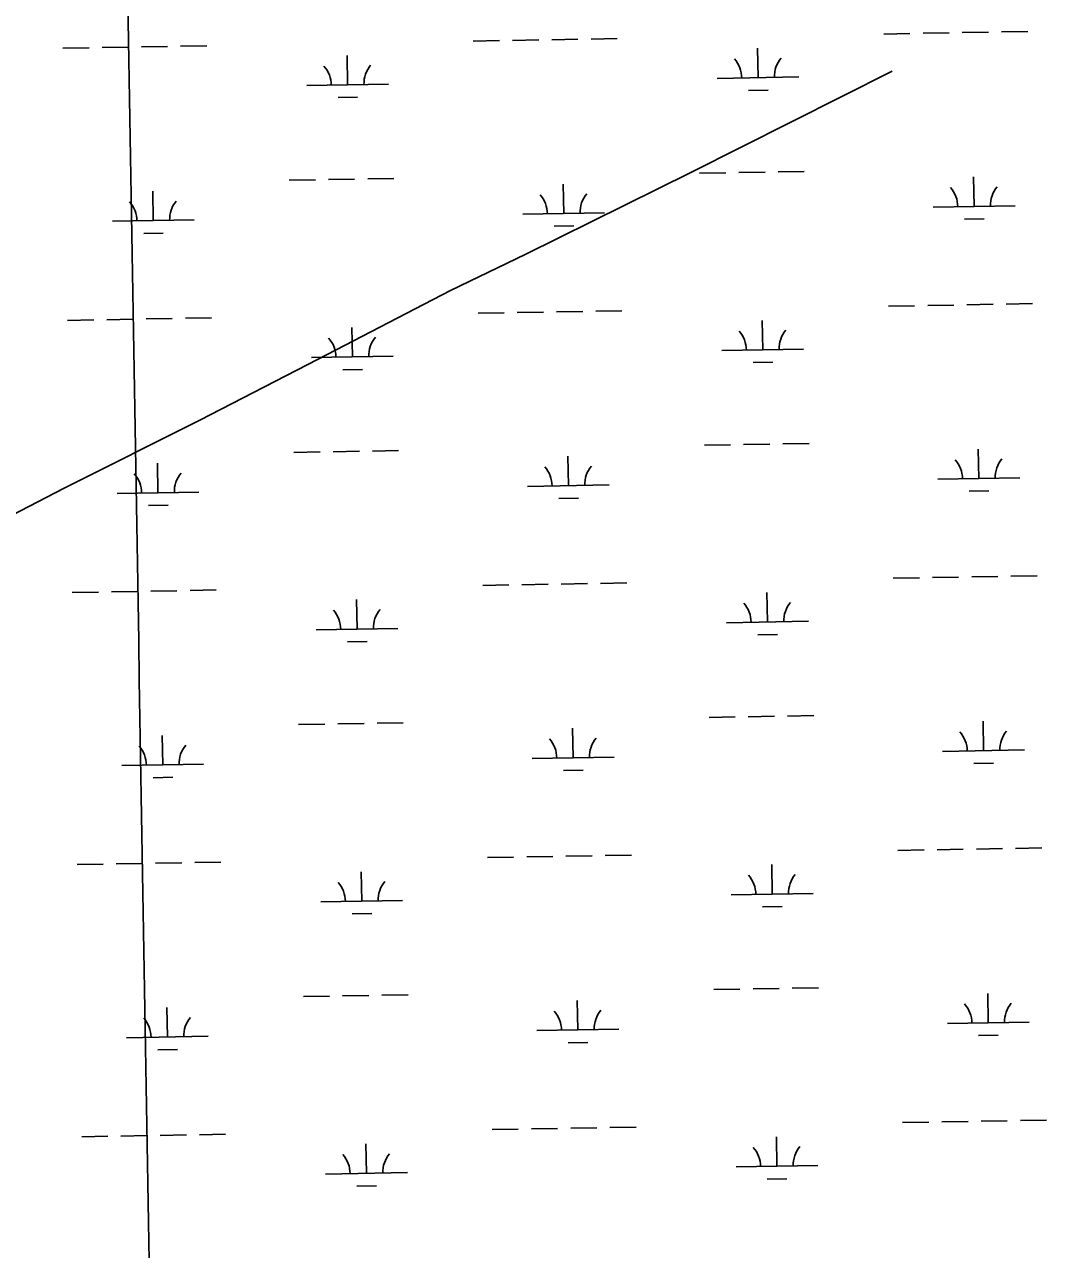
# Model space of a CAD drawing. Extents: x 3892998 to 3931244, y 278583 to 304547.
# Drawn here: x 3902247 to 3903497, y 294629 to 296127 of the extents above; entities that cross this region are included whole.
import ezdxf

# ---------------------------------------------------------------- set-up
doc = ezdxf.new("R2010")
doc.units = 0
for name, color, linetype in [('V-GRID-MAJR', 7, 'Continuous'), ('V-TOPO-SHOR', 7, 'Continuous'), ('V-WETL-SWMP', 7, 'Continuous')]:
    doc.layers.add(name, color=color, linetype=linetype)

msp = doc.modelspace()

# ---------------------------------------------------------------- linework, layer by layer
at = {"layer": 'V-GRID-MAJR'}
msp.add_spline([(3902578.647, 284107.213), (3902475.546, 290165.246), (3902372.4110000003, 296225.205), (3902269.2770000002, 302285.157), (3902269.244, 302287.088)], degree=3, dxfattribs=at)
at = {"layer": 'V-TOPO-SHOR'}
for points in [[(3903308.271, 296069.608), (3903062.042, 295945.903), (3902860.39, 295845.854)], [(3901189.394, 295010.493), (3901565.399, 295195.14900000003), (3901635.323, 295230.661), (3901763.235, 295294.319), (3901929.558, 295376.995), (3901997.193, 295412.174), (3902004.498, 295416.214), (3902012.184, 295420.24700000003), (3902019.491, 295424.28500000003), (3902029.883, 295430.54600000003), (3902051.004, 295440.778), (3902064.4390000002, 295446.979), (3902075.934, 295451.317), (3902082.451, 295453.85000000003), (3902095.4760000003, 295458.538), (3902106.599, 295463.263), (3902124.247, 295470.902), (3902295.6380000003, 295559.945), (3902461.5870000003, 295643.01), (3902606.444, 295717.362), (3902768.234, 295801.65), (3902860.39, 295845.854)]]:
    msp.add_lwpolyline(points, dxfattribs=at)
at = {"layer": 'V-WETL-SWMP'}
for p, q in [((3903297.930524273, 296114.9834299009), (3903329.9257309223, 296115.53727204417)), ((3903345.9233342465, 296115.81419311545), (3903377.9185408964, 296116.368035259)), ((3903393.9161442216, 296116.64495633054), (3903425.9113508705, 296117.19879847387)), ((3903441.9089541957, 296117.4757195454), (3903473.904160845, 296118.02956168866)), ((3902294.2648880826, 296097.6098172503), (3902326.2600947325, 296098.16365939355)), ((3902342.257698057, 296098.44058046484), (3902374.2529047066, 296098.9944226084)), ((3902390.250508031, 296099.2713436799), (3902422.2457146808, 296099.8251858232)), ((3902438.2433180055, 296100.1021068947), (3902470.2385246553, 296100.65594903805)), ((3902796.0977061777, 296106.2966235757), (3902828.0929128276, 296106.850465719)), ((3902844.090516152, 296107.1273867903), (3902876.0857228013, 296107.6812289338)), ((3902892.083326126, 296107.9581500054), (3902924.078532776, 296108.51199214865)), ((3902940.076136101, 296108.78891322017), (3902972.07134275, 296109.3427553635)), ((3902642.4070830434, 296052.88661281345), (3902641.784010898, 296088.88122038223)), ((3903144.2399011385, 296061.5734191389), (3903143.616828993, 296097.5680267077)), ((3902592.4145726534, 296052.02123446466), (3902692.3995934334, 296053.7519911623)), ((3903094.247390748, 296060.7080407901), (3903194.232411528, 296062.43879748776)), ((3903132.508771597, 296045.9370397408), (3903156.5051765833, 296046.35242134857)), ((3902630.675953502, 296037.2502334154), (3902654.6723584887, 296037.6656150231)), ((3902571.007925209, 295936.201389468), (3902603.003131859, 295936.755231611)), ((3902619.0007351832, 295937.0321526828), (3902650.9959418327, 295937.5859948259)), ((3902666.9935451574, 295937.8629158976), (3902698.9887518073, 295938.41675804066)), ((3903072.840743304, 295944.8881957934), (3903104.835949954, 295945.4420379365)), ((3903120.833553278, 295945.7189590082), (3903152.828759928, 295946.27280115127)), ((3903168.826363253, 295946.5497222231), (3903200.821569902, 295947.1035643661)), ((3903408.4381762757, 295904.2604854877), (3903407.8151041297, 295940.2550930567)), ((3902404.772540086, 295886.8868728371), (3902404.1494679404, 295922.88148040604)), ((3902906.605358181, 295895.5736791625), (3902905.982286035, 295931.5682867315)), ((3903358.445665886, 295903.3951071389), (3903458.4306866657, 295905.12586383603)), ((3902856.612847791, 295894.7083008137), (3902956.5978685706, 295896.43905751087)), ((3903396.7070467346, 295888.6241060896), (3903420.7034517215, 295889.0394876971)), ((3902354.7800296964, 295886.02149448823), (3902454.7650504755, 295887.7522511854)), ((3902894.8742286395, 295879.9372997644), (3902918.870633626, 295880.3526813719)), ((3902393.0414105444, 295871.250493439), (3902417.0378155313, 295871.6658750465)), ((3903351.6811266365, 295783.1890244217), (3903383.6763332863, 295783.74286656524)), ((3903399.673936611, 295784.01978763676), (3903431.6691432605, 295784.57362978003)), ((3903447.6667465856, 295784.8505508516), (3903479.6619532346, 295785.4043929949)), ((3902801.8554985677, 295773.6714548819), (3902833.8507052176, 295774.22529702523)), ((3902849.848308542, 295774.5022180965), (3902881.843515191, 295775.05606024)), ((3902897.841118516, 295775.33298131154), (3902929.836325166, 295775.8868234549)), ((3902945.8339284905, 295776.1637445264), (3902977.82913514, 295776.71758666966)), ((3903303.688316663, 295782.3582612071), (3903335.683523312, 295782.9121033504)), ((3902300.0226804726, 295764.98464855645), (3902332.0178871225, 295765.5384906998)), ((3902348.015490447, 295765.81541177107), (3902380.0106970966, 295766.3692539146)), ((3902396.008300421, 295766.64617498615), (3902428.0035070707, 295767.2000171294)), ((3902444.0011103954, 295767.47693820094), (3902475.9963170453, 295768.03078034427)), ((3902648.164875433, 295720.2614441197), (3902647.541803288, 295756.25605168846)), ((3903149.9976935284, 295728.94825044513), (3903149.374621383, 295764.94285801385)), ((3903100.005183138, 295728.08287209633), (3903199.990203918, 295729.813628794)), ((3902598.1723650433, 295719.3960657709), (3902698.1573858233, 295721.12682246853)), ((3903138.266563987, 295713.311871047), (3903162.2629689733, 295713.7272526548)), ((3902636.433745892, 295704.62506472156), (3902660.4301508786, 295705.04044632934)), ((3902576.765717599, 295603.5762207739), (3902608.760924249, 295604.130062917)), ((3902624.758527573, 295604.40698398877), (3902656.7537342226, 295604.9608261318)), ((3902672.7513375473, 295605.2377472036), (3902704.746544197, 295605.79158934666)), ((3903078.598535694, 295612.26302709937), (3903110.593742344, 295612.8168692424)), ((3903126.591345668, 295613.0937903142), (3903158.5865523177, 295613.64763245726)), ((3903174.5841556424, 295613.924553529), (3903206.579362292, 295614.4783956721)), ((3903414.1959686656, 295571.6353167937), (3903413.5728965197, 295607.62992436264)), ((3902410.530332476, 295554.2617041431), (3902409.9072603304, 295590.25631171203)), ((3902912.363150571, 295562.9485104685), (3902911.740078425, 295598.9431180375)), ((3902862.370640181, 295562.0831321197), (3902962.35566096, 295563.81388881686)), ((3903364.2034582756, 295570.76993844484), (3903464.1884790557, 295572.500695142)), ((3902360.5378220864, 295553.3963257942), (3902460.5228428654, 295555.1270824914)), ((3902900.6320210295, 295547.31213107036), (3902924.628426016, 295547.7275126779)), ((3903402.464839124, 295555.9989373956), (3903426.461244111, 295556.4143190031)), ((3902398.7992029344, 295538.62532474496), (3902422.795607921, 295539.0407063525)), ((3902807.6132909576, 295441.0462861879), (3902839.6084976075, 295441.60012833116)), ((3902855.6061009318, 295441.8770494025), (3902887.601307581, 295442.430891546)), ((3902903.598910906, 295442.70781261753), (3902935.594117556, 295443.26165476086)), ((3902951.5917208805, 295443.5385758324), (3902983.58692753, 295444.09241797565)), ((3903309.4461090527, 295449.7330925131), (3903341.441315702, 295450.2869346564)), ((3903357.4389190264, 295450.56385572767), (3903389.4341256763, 295451.11769787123)), ((3903405.431729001, 295451.39461894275), (3903437.4269356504, 295451.948461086)), ((3903453.424538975, 295452.22538215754), (3903485.4197456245, 295452.7792243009)), ((3902305.7804728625, 295432.35947986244), (3902337.775679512, 295432.91332200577)), ((3902353.773282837, 295433.19024307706), (3902385.768489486, 295433.74408522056)), ((3902401.766092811, 295434.02100629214), (3902433.7612994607, 295434.5748484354)), ((3902449.7589027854, 295434.85176950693), (3902481.7541094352, 295435.40561165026)), ((3903155.755485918, 295396.3230817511), (3903155.132413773, 295432.31768931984)), ((3902653.922667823, 295387.63627542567), (3902653.2995956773, 295423.63088299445)), ((3903105.762975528, 295395.45770340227), (3903205.747996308, 295397.1884600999)), ((3902603.9301574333, 295386.7708970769), (3902703.9151782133, 295388.5016537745)), ((3903144.024356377, 295380.686702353), (3903168.020761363, 295381.1020839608)), ((3902642.1915382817, 295371.99989602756), (3902666.1879432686, 295372.41527763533)), ((3903084.3563280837, 295279.6378584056), (3903116.3515347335, 295280.19170054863)), ((3903132.349138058, 295280.46862162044), (3903164.3443447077, 295281.0224637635)), ((3903180.341948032, 295281.29938483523), (3903212.3371546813, 295281.85322697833)), ((3903419.953761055, 295239.0101480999), (3903419.3306889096, 295275.00475566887)), ((3902582.523509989, 295270.95105208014), (3902614.5187166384, 295271.50489422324)), ((3902630.5163199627, 295271.781815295), (3902662.5115266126, 295272.33565743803)), ((3902678.5091299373, 295272.61257850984), (3902710.5043365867, 295273.1664206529)), ((3902918.1209429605, 295230.3233417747), (3902917.4978708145, 295266.3179493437)), ((3902416.2881248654, 295221.63653544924), (3902415.66505272, 295257.63114301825)), ((3902868.1284325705, 295229.4579634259), (3902968.11345335, 295231.1887201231)), ((3903369.9612506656, 295238.14476975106), (3903469.946271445, 295239.87552644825)), ((3902366.295614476, 295220.77115710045), (3902466.280635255, 295222.50191379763)), ((3902906.389813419, 295214.6869623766), (3902930.386218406, 295215.1023439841)), ((3903408.2226315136, 295223.3737687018), (3903432.219036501, 295223.78915030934)), ((3902404.5569953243, 295206.0001560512), (3902428.5534003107, 295206.4155376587)), ((3902861.3638933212, 295109.2518807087), (3902893.359099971, 295109.80572285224)), ((3902909.356703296, 295110.08264392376), (3902941.3519099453, 295110.6364860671)), ((3902957.34951327, 295110.9134071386), (3902989.3447199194, 295111.4672492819)), ((3903315.2039014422, 295117.10792381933), (3903347.1991080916, 295117.6617659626)), ((3903363.1967114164, 295117.9386870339), (3903395.1919180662, 295118.49252917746)), ((3903411.1895213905, 295118.769450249), (3903443.18472804, 295119.32329239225)), ((3903459.1823313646, 295119.60021346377), (3903491.1775380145, 295120.1540556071)), ((3902311.538265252, 295099.73431116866), (3902343.533471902, 295100.288153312)), ((3902359.5310752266, 295100.5650743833), (3902391.5262818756, 295101.1189165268)), ((3902407.5238852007, 295101.3958375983), (3902439.51909185, 295101.94967974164)), ((3902455.5166951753, 295102.22660081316), (3902487.5119018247, 295102.7804429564)), ((3902813.3710833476, 295108.4211174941), (3902845.3662899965, 295108.9749596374)), ((3903161.5132783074, 295063.69791305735), (3903160.890206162, 295099.69252062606)), ((3902659.6804602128, 295055.0111067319), (3902659.0573880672, 295091.0057143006)), ((3903111.520767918, 295062.8325347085), (3903211.5057886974, 295064.56329140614)), ((3902609.6879498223, 295054.1457283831), (3902709.6729706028, 295055.87648508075)), ((3902647.949330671, 295039.3747273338), (3902671.9457356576, 295039.79010894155)), ((3903149.7821487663, 295048.06153365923), (3903173.778553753, 295048.476915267)), ((3903090.1141204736, 294947.0126897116), (3903122.109327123, 294947.5665318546)), ((3903138.1069304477, 294947.8434529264), (3903170.1021370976, 294948.3972950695)), ((3903186.099740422, 294948.6742161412), (3903218.0949470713, 294949.22805828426)), ((3902588.2813023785, 294938.32588338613), (3902620.2765090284, 294938.8797255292)), ((3902636.2741123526, 294939.156646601), (3902668.269319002, 294939.710488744)), ((3902684.266922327, 294939.9874098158), (3902716.2621289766, 294940.5412519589)), ((3902923.8787353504, 294897.6981730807), (3902923.2556632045, 294933.6927806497)), ((3903425.711553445, 294906.3849794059), (3903425.0884812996, 294942.37958697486)), ((3902422.0459172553, 294889.01136675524), (3902421.4228451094, 294925.00597432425)), ((3903375.7190430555, 294905.51960105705), (3903475.704063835, 294907.25035775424)), ((3902372.053406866, 294888.14598840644), (3902472.038427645, 294889.8767451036)), ((3902873.8862249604, 294896.8327947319), (3902973.87124574, 294898.563551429)), ((3903413.9804239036, 294890.7486000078), (3903437.976828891, 294891.16398161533)), ((3902410.3147877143, 294873.3749873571), (3902434.3111927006, 294873.79036896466)), ((3902912.147605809, 294882.0617936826), (3902936.1440107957, 294882.4771752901)), ((3903320.961693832, 294784.48275512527), (3903352.956900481, 294785.0365972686)), ((3903368.9545038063, 294785.3135183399), (3903400.949710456, 294785.8673604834)), ((3903416.9473137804, 294786.14428155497), (3903448.94252043, 294786.69812369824)), ((3903464.9401237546, 294786.97504476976), (3903496.9353304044, 294787.5288869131)), ((3902317.296057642, 294767.10914247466), (3902349.291264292, 294767.6629846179)), ((3902365.288867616, 294767.9399056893), (3902397.2840742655, 294768.4937478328)), ((3902413.2816775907, 294768.7706689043), (3902445.27688424, 294769.3245110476)), ((3902461.2744875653, 294769.60143211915), (3902493.269694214, 294770.1552742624)), ((3902819.128875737, 294775.7959488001), (3902851.1240823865, 294776.3497909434)), ((3902867.121685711, 294776.62671201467), (3902899.1168923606, 294777.1805541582)), ((3902915.114495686, 294777.45747522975), (3902947.1097023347, 294778.011317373)), ((3902963.10730566, 294778.2882384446), (3902995.1025123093, 294778.84208058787)), ((3903167.2710706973, 294731.07274436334), (3903166.647998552, 294767.06735193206)), ((3902665.4382526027, 294722.3859380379), (3902664.815180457, 294758.3805456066)), ((3902615.4457422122, 294721.52055968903), (3902715.4307629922, 294723.2513163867)), ((3903117.278560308, 294730.2073660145), (3903217.2635810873, 294731.93812271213)), ((3902653.707123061, 294706.74955863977), (3902677.7035280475, 294707.16494024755)), ((3903155.539941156, 294715.4363649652), (3903179.5363461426, 294715.851746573))]:
    msp.add_line(p, q, dxfattribs=at)
for centre, radius, start, end in [((3903088.997022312, 296061.0920303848), 35.24628790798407, 0.21987999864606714, 41.7635383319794), ((3903199.466344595, 296063.00427201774), 35.24628790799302, 140.21987699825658, 181.7635353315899), ((3902587.1642042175, 296052.40522405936), 35.24628790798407, 0.21987999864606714, 41.7635383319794), ((3902697.6335265, 296054.3174656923), 35.24628790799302, 140.21987699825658, 181.7635353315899), ((3902851.3624793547, 295895.0922904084), 35.24628790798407, 0.21987999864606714, 41.7635383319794), ((3902961.8318016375, 295897.0045320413), 35.24628790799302, 140.21987699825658, 181.7635353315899), ((3903353.19529745, 295903.7790967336), 35.24628790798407, 0.21987999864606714, 41.7635383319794), ((3903463.6646197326, 295905.69133836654), 35.24628790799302, 140.21987699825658, 181.7635353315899), ((3902349.5296612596, 295886.40548408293), 35.24628790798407, 0.21987999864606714, 41.7635383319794), ((3902459.9989835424, 295888.31772571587), 35.24628790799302, 140.21987699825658, 181.7635353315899), ((3902592.9219966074, 295719.7800553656), 35.24628790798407, 0.21987999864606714, 41.7635383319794), ((3902703.39131889, 295721.6922969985), 35.24628790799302, 140.21987699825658, 181.7635353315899), ((3903094.754814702, 295728.466861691), 35.24628790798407, 0.21987999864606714, 41.7635383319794), ((3903205.224136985, 295730.37910332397), 35.24628790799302, 140.21987699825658, 181.7635353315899), ((3903358.9530898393, 295571.15392803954), 35.24628790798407, 0.21987999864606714, 41.7635383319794), ((3903469.422412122, 295573.0661696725), 35.24628790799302, 140.21987699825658, 181.7635353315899), ((3902355.2874536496, 295553.7803153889), 35.24628790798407, 0.21987999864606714, 41.7635383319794), ((3902465.7567759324, 295555.69255702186), 35.24628790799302, 140.21987699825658, 181.7635353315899), ((3902857.1202717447, 295562.4671217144), 35.24628790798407, 0.21987999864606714, 41.7635383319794), ((3902967.5895940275, 295564.3793633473), 35.24628790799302, 140.21987699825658, 181.7635353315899), ((3902598.6797889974, 295387.1548866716), 35.24628790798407, 0.21987999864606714, 41.7635383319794), ((3902709.1491112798, 295389.0671283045), 35.24628790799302, 140.21987699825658, 181.7635353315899), ((3903100.512607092, 295395.84169299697), 35.24628790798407, 0.21987999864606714, 41.7635383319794), ((3903210.981929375, 295397.7539346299), 35.24628790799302, 140.21987699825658, 181.7635353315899), ((3903364.710882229, 295238.52875934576), 35.24628790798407, 0.21987999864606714, 41.7635383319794), ((3903475.1802045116, 295240.4410009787), 35.24628790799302, 140.21987699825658, 181.7635353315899), ((3902361.0452460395, 295221.15514669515), 35.24628790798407, 0.21987999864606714, 41.7635383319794), ((3902471.5145683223, 295223.0673883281), 35.24628790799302, 140.21987699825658, 181.7635353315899), ((3902862.878064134, 295229.8419530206), 35.24628790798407, 0.21987999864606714, 41.7635383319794), ((3902973.347386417, 295231.75419465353), 35.24628790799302, 140.21987699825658, 181.7635353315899), ((3903106.270399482, 295063.2165243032), 35.24628790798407, 0.21987999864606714, 41.7635383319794), ((3903216.739721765, 295065.1287659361), 35.24628790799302, 140.21987699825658, 181.7635353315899), ((3902604.4375813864, 295054.52971797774), 35.24628790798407, 0.21987999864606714, 41.7635383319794), ((3902714.9069036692, 295056.44195961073), 35.24628790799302, 140.21987699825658, 181.7635353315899), ((3903480.9379969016, 294907.8158322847), 35.24628790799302, 140.21987699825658, 181.7635353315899), ((3902868.635856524, 294897.21678432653), 35.24628790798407, 0.21987999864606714, 41.7635383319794), ((3902979.105178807, 294899.1290259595), 35.24628790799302, 140.21987699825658, 181.7635353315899), ((3903370.4686746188, 294905.90359065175), 35.24628790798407, 0.21987999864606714, 41.7635383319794), ((3902366.8030384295, 294888.52997800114), 35.24628790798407, 0.21987999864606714, 41.7635383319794), ((3902477.2723607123, 294890.4422196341), 35.24628790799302, 140.21987699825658, 181.7635353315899), ((3903112.028191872, 294730.5913556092), 35.24628790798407, 0.21987999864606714, 41.7635383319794), ((3903222.4975141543, 294732.5035972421), 35.24628790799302, 140.21987699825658, 181.7635353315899), ((3902610.1953737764, 294721.90454928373), 35.24628790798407, 0.21987999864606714, 41.7635383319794), ((3902720.664696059, 294723.81679091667), 35.24628790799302, 140.21987699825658, 181.7635353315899)]:
    msp.add_arc(centre, radius, start, end, dxfattribs=at)

doc.saveas('drawing.dxf')
